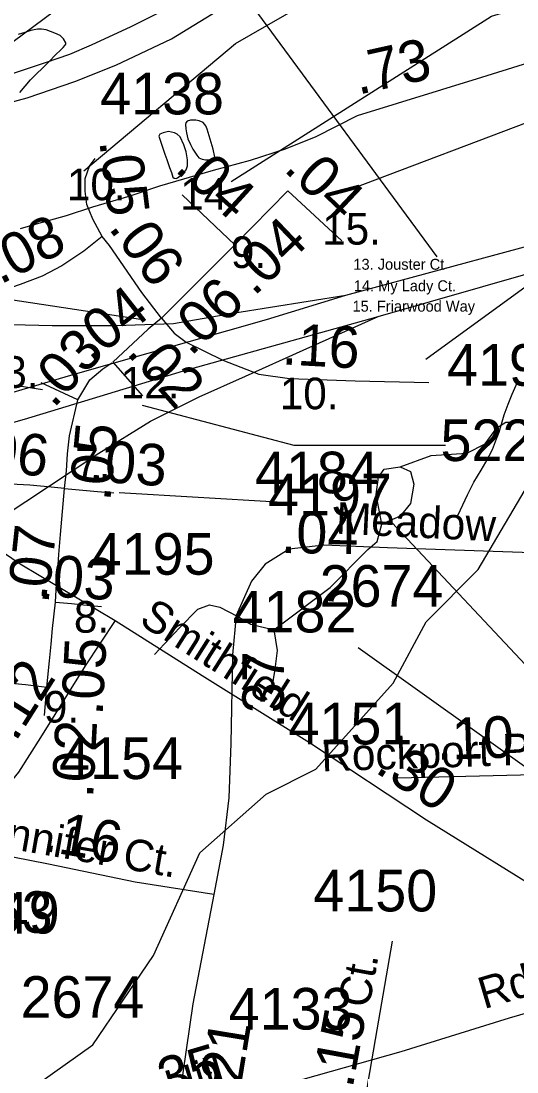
# Model space of a CAD drawing. Extents: x 2169602 to 2449496, y 721995 to 810662.
# Drawn here: x 2402304 to 2403794, y 797480 to 800639 of the extents above; entities that cross this region are included whole.
import ezdxf

# ---------------------------------------------------------------- set-up
doc = ezdxf.new("R2010")
doc.units = 0
doc.layers.add('Default', color=7, linetype='Continuous')

msp = doc.modelspace()

# ---------------------------------------------------------------- linework, layer by layer
at = {"layer": 'Default'}
for p, q in [((2403003.9, 800678.1), (2403553.4, 799929.9)), ((2403294.3, 800133.5), (2404118.5, 800446.6)), ((2402946.8, 799965.9), (2403105.5, 800128.8)), ((2403105.5, 800128.8), (2403268.2, 799978.3)), ((2402946.8, 799965.9), (2402788.2, 800116.4)), ((2403519.9, 799622.4), (2404150.8, 800082.9)), ((2402726, 799745.4), (2402946.8, 799965.9)), ((2402663.4, 799742.1), (2401632, 799898.7)), ((2402368.7, 799530.3), (2401595.1, 799650)), ((2402579.7, 799613.5), (2402669.5, 799512)), ((2402475.1, 799500.1), (2402364.8, 799551)), ((2402599, 799221.8), (2403073.3, 799194.1)), ((2404030.8, 798478.1), (2403418.4, 799132)), ((2404040, 798238.7), (2403317.1, 798754.4))]:
    msp.add_line(p, q, dxfattribs=at)
for points in [[(2400361.4, 799863.7), (2400990.3, 800043.5), (2401535.4, 800192.1), (2401961.6, 800311), (2402323.2, 800408.5), (2402465.8, 800457.7), (2402588.8, 800506.8), (2402756, 800585.5), (2402908.5, 800678.9), (2403056, 800767.4), (2403174.1, 800846), (2403368.5, 801023.3), (2403566.5, 801213), (2403740.2, 801430.3), (2403888.9, 801646), (2403986.1, 801823), (2404148, 802158.9), (2404272.5, 802423.1), (2404413.6, 802721.7), (2404509, 802930.5), (2404671, 803267.3), (2404731.9, 803402.6), (2404756.2, 803452.5)], [(2403377.2, 799750.9), (2404006.2, 799930.7), (2404551.3, 800079.3), (2404977.4, 800198.2), (2405339, 800295.7), (2405481.7, 800344.8), (2405604.6, 800394), (2405771.8, 800472.6), (2405924.3, 800566), (2406071.9, 800654.5), (2406189.9, 800733.2), (2406384.3, 800910.5), (2406582.3, 801100.2), (2406756.1, 801317.5), (2406904.8, 801533.2), (2407002, 801710.2), (2407163.8, 802046.1), (2407288.3, 802310.2), (2407429.5, 802608.9), (2407524.8, 802817.7), (2407686.9, 803154.5), (2407747.7, 803289.7), (2407772, 803339.7)], [(2401167.1, 799779.9), (2401191, 799812.7), (2401355.8, 800147.2), (2401479.9, 800272.6), (2402004, 800373.4), (2402435.8, 800692.6), (2402776.9, 800803.7), (2402850.9, 800871.1), (2403026, 800946.3), (2403182.9, 801189.1), (2403190.8, 801287.3), (2403496, 801750.2), (2403533.8, 801884.1)], [(2402493.1, 800188.8), (2402948.9, 800571), (2403722.5, 801017.6)], [(2403279.8, 799814.7), (2404050, 800023.8), (2404681.3, 800197.8), (2405036.8, 800292.1), (2405279.5, 800363.6), (2405393.2, 800401.5), (2405466.5, 800426.7), (2405532.1, 800454.5), (2405650.9, 800510.1), (2405736.7, 800553), (2405908.5, 800654), (2406161.1, 800815.5)], [(2402935.1, 800156.5), (2403717.9, 800653.8), (2404040.2, 800750.5)], [(2400264, 799927.5), (2401034.2, 800136.6), (2401665.4, 800310.7), (2402021, 800404.9), (2402263.7, 800476.5), (2402377.4, 800514.3), (2402450.6, 800539.6), (2402516.3, 800567.3), (2402635, 800622.9), (2402720.9, 800665.8)], [(2402358.3, 800614.6), (2402354, 800614.8), (2402334.1, 800610.5), (2402316.1, 800604.3), (2402296, 800598.4)], [(2402301.1, 800424.5), (2402332.9, 800462.6), (2402386.8, 800515), (2402410.2, 800539), (2402420.5, 800549.2), (2402430.7, 800559.1), (2402436.3, 800565.1), (2402438.7, 800569.2), (2402438.5, 800573.3), (2402432, 800585.2), (2402422.1, 800595.2), (2402406.1, 800602.9), (2402380.1, 800612.9), (2402365.9, 800615), (2402358.3, 800614.6)], [(2403938.1, 800547.2), (2403687.5, 800468.8), (2403314.4, 800354.4), (2403189.5, 800290.5), (2403098, 800253.9), (2402992.9, 800219.9), (2402881.8, 800189.6), (2402720.3, 800142.5), (2402631.3, 800112.2), (2402519, 800079.1), (2402439.9, 800053.3), (2402350, 800028.1), (2402301.9, 800014.7)], [(2402863.6, 800313.9), (2402859.7, 800323.8), (2402851.7, 800333.5), (2402839.4, 800339.4), (2402829.1, 800341.4), (2402813.3, 800341.4), (2402803.9, 800337.5), (2402799.8, 800333.3), (2402798, 800327.5), (2402799.8, 800315.4), (2402801.7, 800303.4), (2402805.8, 800285.3), (2402813.8, 800267.4), (2402820.1, 800253.5), (2402832.4, 800235.4), (2402838.2, 800227.6), (2402848.2, 800223.7), (2402858.1, 800221.8), (2402869.9, 800221.7), (2402880.2, 800223.8), (2402886.1, 800229.8), (2402881.6, 800253.9), (2402875.7, 800273.9), (2402869.7, 800293.9), (2402863.6, 800313.9)], [(2402717.8, 800292.9), (2402724.2, 800274.9), (2402730.1, 800257), (2402736.5, 800239), (2402742.2, 800223.1), (2402750.2, 800199.2), (2402756.5, 800183.2), (2402760.4, 800169.2), (2402764.3, 800167), (2402770.5, 800165.3), (2402774.2, 800167.2), (2402790.2, 800179.4), (2402800.4, 800191.6), (2402804.5, 800203.6), (2402804.1, 800221.4), (2402800.4, 800245.5), (2402793.9, 800267.2), (2402782.2, 800291.3), (2402773.6, 800299.1), (2402765.4, 800303.2), (2402747.7, 800307.1), (2402731.7, 800303), (2402721.7, 800298.8), (2402717.8, 800292.9)], [(2402547.6, 799990.9), (2402520.5, 800043.4), (2402501.9, 800087.3), (2402496.8, 800127.9), (2402496.8, 800165.2), (2402510.4, 800202.4), (2402527.3, 800226.1)], [(2402547.6, 799990.9), (2402493.4, 799946.9), (2402427.4, 799902.9), (2402368.2, 799872.5), (2402302.1, 799847.1), (2402253, 799830.2), (2402214.1, 799821.7)], [(2402726, 799745.4), (2402667.2, 799822.9), (2402569.6, 799963.8), (2402547.6, 799990.9)], [(2401636.4, 799630.9), (2401760.5, 799684.4), (2401848.6, 799711.4), (2401923.6, 799726.5), (2401988.3, 799734.1), (2402114.6, 799734.7), (2402276.6, 799727.2), (2402397.5, 799723.5), (2402590.6, 799723.8), (2402762.4, 799729.6), (2402940.1, 799760.4), (2403279.8, 799814.7)], [(2401814.1, 799385.9), (2402454.1, 799574), (2403042.1, 799741.9), (2403279.8, 799814.7)], [(2401876.4, 799319.2), (2402314.6, 799442.4), (2402791.9, 799587.1), (2403377.2, 799750.9)], [(2402169.9, 799096.4), (2402538.4, 799339.7), (2402692.9, 799436.2), (2402839.7, 799509.5), (2402978.7, 799571.3), (2403152, 799650.1), (2403377.2, 799750.9)], [(2402726, 799745.4), (2402685.8, 799712.4), (2402579.7, 799613.5)], [(2402726, 799745.4), (2402764.7, 799701), (2402800.5, 799673.7), (2402911, 799619.2), (2403018.5, 799577.6), (2403111.2, 799564.5), (2403308.2, 799557.2), (2403529, 799552.5)], [(2402475.1, 799500.1), (2402510.9, 799560.4), (2402549.6, 799593.4), (2402576.9, 799612)], [(2403613.7, 799148.2), (2403617.6, 799154.5), (2403631.6, 799184.4), (2403645.5, 799214.4), (2403665, 799252.8), (2403686.7, 799288.8), (2403700.9, 799312.7), (2403720.6, 799351.1), (2403732.7, 799382.9), (2403740.3, 799402.9), (2403756.1, 799455.2), (2403767.7, 799487.1), (2403779.6, 799517.4), (2403795.4, 799553.1)], [(2402435, 799234), (2402441, 799286.6), (2402444, 799337.6), (2402450.1, 799392.1), (2402475.1, 799500.1)], [(2402668, 799484.2), (2403123.9, 799364.5), (2403579.8, 799364.5)], [(2403443.3, 799298.8), (2403536.4, 799333.4), (2403643.4, 799340.3), (2403698.6, 799367.9), (2403733.2, 799416.2), (2403760.8, 799433.5), (2403802.2, 799433.5), (2403874.6, 799399), (2403899.3, 799392.1)], [(2401282.1, 797195.1), (2401388.9, 797295.7), (2401621, 797432.1), (2401720.8, 797407), (2401854.9, 797332.1), (2401988, 797309.7), (2402162.9, 797407.8), (2402353.8, 797443.2), (2402519.9, 797561.3), (2402702, 797829.8), (2402841.9, 798138.6), (2403041, 798315), (2403189.8, 798390.6), (2403421.9, 798648.3), (2403521, 798833.3), (2403677.8, 798990.8), (2403851.9, 799285.8), (2403899.3, 799392.1)], [(2403388.1, 799126.2), (2403370.8, 799216), (2403377.7, 799267.8), (2403395, 799291.9), (2403443.3, 799298.8)], [(2403443.3, 799298.8), (2403474.3, 799285), (2403484.7, 799247), (2403474.3, 799188.3), (2403443.3, 799150.4), (2403388.1, 799126.2)], [(2402435, 799234), (2402394.7, 799238.2), (2402330.5, 799243.7), (2402292.6, 799246.1), (2402253.4, 799248.7), (2402204.8, 799253.7), (2402148.7, 799259.7)], [(2402408, 798892), (2402410.7, 798947.2), (2402414.8, 798989.7), (2402417.8, 799035.1), (2402422.8, 799095.5), (2402435, 799234)], [(2402435, 799234), (2402490.1, 799229.1), (2402533.7, 799224.9), (2402582.8, 799220.7)], [(2403063.7, 798808.5), (2403232.8, 798936.3), (2403346.6, 799050.2), (2403374.3, 799074.4), (2403388.1, 799126.2)], [(2402169.9, 799096.4), (2402302, 799007.8), (2402587.2, 798837.2)], [(2403954.1, 799036.9), (2403405.3, 799055.7), (2403213.8, 799063.1), (2403110.2, 799051.6), (2403038, 799006.5), (2402996.2, 798955.2), (2402950.7, 798851.6), (2402939.1, 798734.3), (2402934.4, 798467.3), (2402928.2, 798303.9), (2402911.4, 798161.5), (2402883.7, 798013.9)], [(2402382.1, 798636.8), (2402389.5, 798715.6), (2402395.3, 798765.8), (2402399.2, 798812.8), (2402408, 798892)], [(2402408, 798892), (2402456.2, 798887.9), (2402492.3, 798883.7), (2402546.5, 798879.5)], [(2402705.3, 798734.8), (2402780.7, 798815.4), (2402835.9, 798870.7), (2402870.4, 798884.5), (2402901.5, 798877.6), (2402953.2, 798850), (2402994.6, 798825.8), (2403063.7, 798808.5)], [(2402587.2, 798837.2), (2402497.2, 798701), (2402363.2, 798485.3), (2402297.2, 798381.6), (2402261.6, 798338.4), (2402249.5, 798325.6), (2402206.3, 798290.7)], [(2402587.2, 798837.2), (2402848.8, 798671.7), (2403171.1, 798470.7), (2403522.6, 798238.2), (2403916.2, 797993.8)], [(2403063.7, 798808.5), (2403074, 798746.4), (2403067.1, 798691.2), (2403056.8, 798629)], [(2401989.6, 798676.3), (2402166.8, 798659), (2402317.6, 798645), (2402382.1, 798636.8)], [(2402375, 798551.7), (2402382.1, 798636.8)], [(2403968.3, 798376.2), (2403436.2, 798363.6)], [(2402883.7, 798013.9), (2402646.7, 798050.5), (2402387.2, 798104.9), (2402064.9, 798167.8)], [(2402883.7, 798013.9), (2402820.4, 797685.1), (2402780.1, 797408.6), (2402738.2, 797172), (2402711, 797094.5), (2402671.3, 797037.9), (2402601.2, 796979.3)], [(2404091.9, 797882.2), (2404038, 797803.6), (2403992, 797741.2), (2403895.1, 797678.1), (2403770.8, 797641.8), (2403445.2, 797540.7), (2402856.1, 797374.3), (2402640.5, 797313.6), (2402417.7, 797236.1)], [(2403350.4, 797091.3), (2403323.2, 797185.6), (2403321.1, 797272.5), (2403347.2, 797449.4), (2403374.4, 797606.5), (2403420, 797873.5)]]:
    msp.add_lwpolyline(points, dxfattribs=at)

# ---------------------------------------------------------------- texts
for s, height, rotation, p in [('.73', 125, 12.5859, (2403317.1, 800417.1)), ('.05', 125, 277.129, (2402539, 800277.7)), ('.04', 125, 317.6877, (2402763, 800190.6)), ('.04', 125, 316.5862, (2403090.1, 800190.8)), ('.08', 125, 27.2013, (2402241.7, 799845.7)), ('.06', 125, 306.6515, (2402564.8, 800016.7)), ('.04', 125, 43.7249, (2403004.2, 799809.2)), ('.06', 125, 43.7249, (2402814, 799628.7)), ('.04', 125, 38.0687, (2402514, 799610.3)), ('.16', 125, 356.9073, (2403086.4, 799607)), ('.03', 125, 47.1845, (2402401.8, 799472.4)), ('.02', 125, 311.4731, (2402618.2, 799640.5)), ('.06', 125, 352.791, (2402148.4, 799297)), ('.05', 125, 84.5084, (2402572.2, 799193.4)), ('.03', 125, 355.9989, (2402506.6, 799256.3)), ('Meadow', 95, 357.2063, (2403248.8, 799098.3)), ('.04', 125, 359.2975, (2403084.4, 799039.8)), ('.07', 125, 83.9019, (2402386.2, 798885.7)), ('.03', 125, 356.6889, (2402350.8, 798911.3)), ('Smithfield', 95, 327.6852, (2402655.3, 798828.4)), ('.05', 125, 86.9933, (2402549.2, 798549.9)), ('.37', 125, 89.8559, (2403093.9, 798512.1)), ('.12', 125, 57.647, (2402287.3, 798469.5)), ('.10', 125, 1.8409, (2403553.9, 798418.1)), ('.02', 125, 86.9513, (2402520.7, 798301.7)), ('Rockport Pl.', 95, 1.8409, (2403207.9, 798383.5)), ('.30', 125, 327.2921, (2403363.8, 798383.2)), ('Jennifer Ct.', 95, 350.0561, (2402125.9, 798176.1)), ('.16', 125, 350.0561, (2402366.4, 798145.7)), ('Ct.', 95, 79.6248, (2403349.6, 797669.3)), ('Rd.', 95, 16.5568, (2403694.9, 797668.5)), ('.15', 125, 79.6248, (2403300.1, 797428.4)), ('.21', 125, 80.6808, (2402958.3, 797394.9)), ('.35', 125, 16.5568, (2402693.3, 797381.9)), ('Hill', 95, 16.5568, (2402754.7, 797389))]:
    msp.add_text(s, height=height, rotation=rotation, dxfattribs=at).set_placement(p)
for s, height, p in [('4138', 125, (2402542.2, 800358.3)), ('10.', 95, (2402442.1, 800100.3)), ('14.', 95, (2402782.6, 800072.1)), ('15.', 95, (2403208.8, 799966.9)), ('9.', 95, (2402934.6, 799896.6)), ('13. Jouster Ct', 32.808, (2403302.7, 799891.4)), ('14. My Lady Ct.', 32.808, (2403304, 799826.8)), ('15. Friarwood Way', 32.808, (2403300.1, 799765.4)), ('4191', 125, (2403584, 799542.7)), ('13.', 95, (2402180.4, 799536.4)), ('12.', 95, (2402603.7, 799504.5)), ('10.', 95, (2403081.6, 799472)), ('5229', 125, (2403564.5, 799316.3)), ('7.', 95, (2402467.1, 799262.3)), ('4184', 125, (2403007, 799219.5)), ('4197', 125, (2403046.6, 799153)), ('4195', 125, (2402513.8, 798974.7)), ('2674', 125, (2403201.4, 798878.4)), ('4182', 125, (2402940, 798801.2)), ('8.', 95, (2402463.2, 798800.3)), ('9.', 95, (2402372.9, 798530.3)), ('4151', 125, (2403107.9, 798464.6)), ('4154', 125, (2402418.8, 798360.4)), ('4150', 125, (2403182.7, 797962.6)), ('4163', 125, (2402027.3, 797898.1)), ('4149', 125, (2402048.5, 797896.2)), ('2674', 125, (2402303.1, 797642.9)), ('4133', 125, (2402928.2, 797607.5))]:
    msp.add_text(s, height=height, dxfattribs=at).set_placement(p)

doc.saveas('drawing.dxf')
